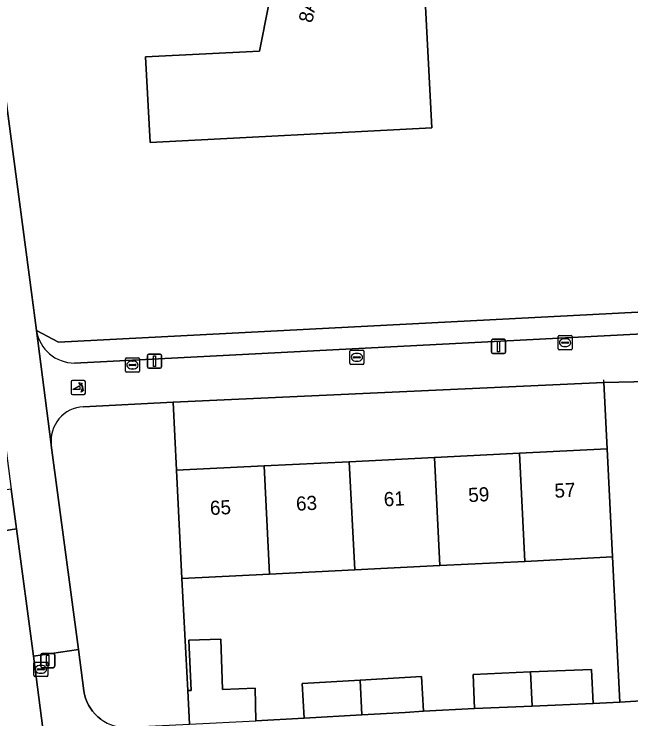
# Model space of a CAD drawing. Extents: x 161084 to 161928, y 385354 to 386522.
# Drawn here: x 161310.98 to 161354.6, y 385539.9 to 385589.73 of the extents above; entities that cross this region are included whole.
import ezdxf

# ---------------------------------------------------------------- set-up
doc = ezdxf.new("R2010")
doc.units = 0
for name, color, linetype in [('IMGEO_Erf', 7, 'Continuous'), ('IMGEO_Groenvoorziening', 7, 'Continuous'), ('IMGEO_Hek', 7, 'Continuous'), ('IMGEO_Kolk', 7, 'Continuous'), ('IMGEO_Lichtmast', 7, 'Continuous'), ('IMGEO_Pand', 7, 'Continuous'), ('IMGEO_Pand_nummerreeks', 7, 'Continuous'), ('IMGEO_Poller', 7, 'Continuous'), ('IMGEO_Rijbaan_lokaal_open', 7, 'Continuous'), ('IMGEO_Rioolput', 7, 'Continuous'), ('IMGEO_Voetpad_open', 7, 'Continuous')]:
    doc.layers.add(name, color=color, linetype=linetype)

msp = doc.modelspace()

# ---------------------------------------------------------------- linework, layer by layer
at = {"layer": 'IMGEO_Erf'}
msp.add_lwpolyline([(161305.114, 385623.524), (161305.617, 385619.727), (161306.439, 385613.522), (161312.203, 385570.057), (161312.559, 385567.353), (161314.112, 385566.538), (161363.75, 385569.097)], dxfattribs=at)
for points in [[(161320.598, 385580.652), (161320.282, 385586.704), (161328.333, 385587.117), (161329.69, 385593.888), (161329.942, 385593.838), (161330.131, 385594.784), (161323.093, 385596.195), (161322.622, 385593.411), (161320.008, 385593.935), (161320.891, 385598.316), (161321.156, 385598.33), (161320.589, 385609.205), (161339.049, 385610.169), (161340.535, 385581.692)], [(161352.693, 385563.68), (161322.232, 385562.287), (161322.472, 385557.477), (161328.667, 385557.787), (161334.687, 385558.088), (161340.708, 385558.39), (161346.728, 385558.691), (161352.927, 385559.001)], [(161353.31, 385551.35), (161347.111, 385551.04), (161341.091, 385550.739), (161335.07, 385550.437), (161329.05, 385550.136), (161322.855, 385549.826), (161323.267, 385541.901), (161323.508, 385541.91), (161323.33, 385545.471), (161325.598, 385545.533), (161325.713, 385541.989), (161328.031, 385542.073), (161328.077, 385539.76), (161331.499, 385539.957), (161331.359, 385542.41), (161335.46, 385542.644), (161339.788, 385542.891), (161339.928, 385540.438), (161343.554, 385540.629), (161343.452, 385543.05), (161347.502, 385543.22), (161351.822, 385543.402), (161351.924, 385540.981), (161353.823, 385541.093)]]:
    msp.add_lwpolyline(points, close=True, dxfattribs=at)
at = {"layer": 'IMGEO_Groenvoorziening'}
for points in [[(161363.75, 385569.097), (161314.112, 385566.538), (161312.559, 385567.353)], [(161315.258, 385565.06), (161361.391, 385567.423)], [(161356.944, 385563.781), (161352.693, 385563.68), (161352.927, 385559.001), (161353.31, 385551.35), (161353.823, 385541.093), (161357.948, 385541.336)], [(161322.472, 385557.477), (161322.232, 385562.287), (161315.891, 385561.977)], [(161313.613, 385559.249), (161315.528, 385544.812), (161315.915, 385541.896), (161315.962, 385541.633), (161316.033, 385541.376), (161316.126, 385541.126), (161316.242, 385540.885), (161316.378, 385540.655), (161316.534, 385540.439), (161316.709, 385540.237), (161316.902, 385540.052), (161317.11, 385539.885), (161317.332, 385539.737), (161317.567, 385539.609), (161317.812, 385539.503), (161318.065, 385539.42), (161318.325, 385539.359), (161318.59, 385539.321), (161318.856, 385539.308), (161319.066, 385539.314), (161323.386, 385539.521), (161323.267, 385541.901), (161322.855, 385549.826), (161322.472, 385557.477)]]:
    msp.add_lwpolyline(points, dxfattribs=at)
for centre, radius, start, end in [((161315.273, 385567.813), 2.753, 189.6103, 269.689), ((161316.014, 385559.559), 2.421, 92.9199, 187.3534)]:
    msp.add_arc(centre, radius, start, end, dxfattribs=at)
at = {"layer": 'IMGEO_Hek'}
for points in [[(161352.927, 385559.001), (161352.684, 385563.868)], [(161322.472, 385557.477), (161322.231, 385562.303)], [(161353.31, 385551.35), (161353.823, 385541.093)]]:
    msp.add_lwpolyline(points, dxfattribs=at)
at = {"layer": 'IMGEO_Kolk'}
for p, q in [((161349.45, 385566.078), (161349.45, 385566.93)), ((161349.525, 385567.004), (161350.377, 385567.004)), ((161350.451, 385566.93), (161350.451, 385566.078)), ((161349.709, 385566.498), (161349.709, 385566.51)), ((161350.147, 385566.461), (161349.749, 385566.461)), ((161349.752, 385566.547), (161350.15, 385566.547)), ((161349.938, 385566.784), (161349.963, 385566.784)), ((161350.193, 385566.51), (161350.193, 385566.498)), ((161350.377, 385566.004), (161349.525, 385566.004)), ((161349.961, 385566.224), (161349.936, 385566.224)), ((161318.853, 385564.497), (161318.853, 385565.349)), ((161318.928, 385565.423), (161319.78, 385565.423)), ((161319.854, 385565.349), (161319.854, 385564.497)), ((161319.112, 385564.917), (161319.112, 385564.929)), ((161319.55, 385564.88), (161319.152, 385564.88)), ((161319.155, 385564.966), (161319.553, 385564.966)), ((161319.341, 385565.203), (161319.366, 385565.203)), ((161319.596, 385564.929), (161319.596, 385564.917)), ((161319.78, 385564.423), (161318.928, 385564.423)), ((161319.364, 385564.643), (161319.339, 385564.643)), ((161312.453, 385543.91), (161313.305, 385543.91)), ((161312.378, 385542.984), (161312.378, 385543.836)), ((161312.637, 385543.404), (161312.637, 385543.416)), ((161312.68, 385543.453), (161313.078, 385543.453)), ((161312.866, 385543.69), (161312.891, 385543.69)), ((161313.121, 385543.416), (161313.121, 385543.404)), ((161313.379, 385543.836), (161313.379, 385542.984)), ((161313.305, 385542.91), (161312.453, 385542.91)), ((161313.075, 385543.367), (161312.677, 385543.367)), ((161312.889, 385543.13), (161312.864, 385543.13))]:
    msp.add_line(p, q, dxfattribs=at)
for points in [[(161349.45, 385566.078), (161349.45, 385566.93)], [(161349.525, 385567.004), (161350.377, 385567.004)], [(161350.451, 385566.93), (161350.451, 385566.078)], [(161350.377, 385566.004), (161349.525, 385566.004)], [(161318.853, 385564.497), (161318.853, 385565.349)], [(161318.928, 385565.423), (161319.78, 385565.423)], [(161319.854, 385565.349), (161319.854, 385564.497)], [(161319.78, 385564.423), (161318.928, 385564.423)], [(161312.453, 385543.91), (161313.305, 385543.91)], [(161312.378, 385542.984), (161312.378, 385543.836)], [(161313.379, 385543.836), (161313.379, 385542.984)], [(161313.305, 385542.91), (161312.453, 385542.91)]]:
    msp.add_lwpolyline(points, dxfattribs=at)
for centre, radius, start, end in [((161349.527, 385566.928), 0.0765, 91.552, 178.448), ((161349.527, 385566.928), 0.0765, 91.552, 178.448), ((161350.375, 385566.928), 0.0765, 1.552, 88.448), ((161350.375, 385566.928), 0.0765, 1.552, 88.448), ((161349.749, 385566.507), 0.0403, 85.8775, 175.7526), ((161349.746, 385566.497), 0.0366, 178.938, 274.7102), ((161350.15, 385566.504), 0.043, 264.8664, 352.4533), ((161350.154, 385566.509), 0.0386, 1.7309, 96.639), ((161349.527, 385566.08), 0.0765, 181.552, 268.448), ((161349.527, 385566.08), 0.0765, 181.552, 268.448), ((161350.375, 385566.08), 0.0765, 271.552, 358.448), ((161350.375, 385566.08), 0.0765, 271.552, 358.448), ((161318.93, 385565.347), 0.0765, 91.552, 178.448), ((161318.93, 385565.347), 0.0765, 91.552, 178.448), ((161319.778, 385565.347), 0.0765, 1.552, 88.448), ((161319.778, 385565.347), 0.0765, 1.552, 88.448), ((161319.152, 385564.926), 0.0403, 85.8775, 175.7526), ((161319.149, 385564.916), 0.0366, 178.938, 274.7102), ((161319.553, 385564.923), 0.043, 264.8664, 352.4533), ((161319.557, 385564.928), 0.0386, 1.7309, 96.639), ((161318.93, 385564.499), 0.0765, 181.552, 268.448), ((161318.93, 385564.499), 0.0765, 181.552, 268.448), ((161319.778, 385564.499), 0.0765, 271.552, 358.448), ((161319.778, 385564.499), 0.0765, 271.552, 358.448), ((161312.455, 385543.834), 0.0765, 91.552, 178.448), ((161312.455, 385543.834), 0.0765, 91.552, 178.448), ((161313.303, 385543.834), 0.0765, 1.552, 88.448), ((161313.303, 385543.834), 0.0765, 1.552, 88.448), ((161312.677, 385543.413), 0.0403, 85.8775, 175.7526), ((161312.674, 385543.403), 0.0366, 178.938, 274.7102), ((161313.078, 385543.41), 0.043, 264.8664, 352.4533), ((161313.082, 385543.415), 0.0386, 1.7309, 96.639), ((161312.455, 385542.986), 0.0765, 181.552, 268.448), ((161312.455, 385542.986), 0.0765, 181.552, 268.448), ((161313.303, 385542.986), 0.0765, 271.552, 358.448), ((161313.303, 385542.986), 0.0765, 271.552, 358.448)]:
    msp.add_arc(centre, radius, start, end, dxfattribs=at)
for centre, major_axis, ratio, start_param, end_param in [((161349.937, 385566.504), (-0.387, 0.002), 0.722429, 4.712389, 7.853982), ((161349.962, 385566.504), (-0.39, 0.002), 0.717154, 1.570796, 4.712389), ((161319.34, 385564.923), (-0.387, 0.002), 0.722429, 4.712389, 7.853982), ((161319.365, 385564.923), (-0.39, 0.002), 0.717154, 1.570796, 4.712389), ((161312.865, 385543.41), (-0.387, 0.002), 0.722429, 4.712389, 7.853982), ((161312.89, 385543.41), (-0.39, 0.002), 0.717154, 1.570796, 4.712389)]:
    msp.add_ellipse(centre, major_axis=major_axis, ratio=ratio, start_param=start_param, end_param=end_param, dxfattribs=at)
at = {"layer": 'IMGEO_Lichtmast'}
for p, q in [((161344.743, 385565.839), (161344.743, 385566.639)), ((161344.743, 385566.639), (161344.743, 385565.839)), ((161344.843, 385566.739), (161345.633, 385566.739)), ((161345.633, 385566.739), (161344.843, 385566.739)), ((161345.733, 385566.639), (161345.733, 385565.839)), ((161345.733, 385565.839), (161345.733, 385566.639)), ((161320.419, 385564.796), (161320.419, 385565.596)), ((161320.419, 385565.596), (161320.419, 385564.796)), ((161320.519, 385565.696), (161321.309, 385565.696)), ((161321.309, 385565.696), (161320.519, 385565.696)), ((161321.409, 385565.596), (161321.409, 385564.796)), ((161321.409, 385564.796), (161321.409, 385565.596)), ((161345.633, 385565.739), (161344.843, 385565.739)), ((161344.843, 385565.739), (161345.633, 385565.739)), ((161321.309, 385564.696), (161320.519, 385564.696)), ((161320.519, 385564.696), (161321.309, 385564.696)), ((161312.865, 385543.624), (161312.865, 385544.424)), ((161312.865, 385544.424), (161312.865, 385543.624)), ((161312.965, 385544.524), (161313.755, 385544.524)), ((161313.755, 385544.524), (161312.965, 385544.524)), ((161313.855, 385544.424), (161313.855, 385543.624)), ((161313.855, 385543.624), (161313.855, 385544.424)), ((161313.755, 385543.524), (161312.965, 385543.524)), ((161312.965, 385543.524), (161313.755, 385543.524))]:
    msp.add_line(p, q, dxfattribs=at)
for points in [[(161345.163, 385566.614), (161345.313, 385566.614), (161345.313, 385565.864), (161345.163, 385565.864), (161345.163, 385566.614)], [(161320.839, 385565.571), (161320.989, 385565.571), (161320.989, 385564.821), (161320.839, 385564.821), (161320.839, 385565.571)], [(161313.285, 385544.399), (161313.435, 385544.399), (161313.435, 385543.649), (161313.285, 385543.649), (161313.285, 385544.399)]]:
    msp.add_lwpolyline(points, dxfattribs=at)
for centre, start, end in [((161344.843, 385566.639), 90, 180), ((161344.843, 385566.639), 90, 180), ((161345.633, 385566.639), 0, 90), ((161345.633, 385566.639), 360, 90), ((161344.843, 385565.839), 180, 270), ((161344.843, 385565.839), 180, 270), ((161345.633, 385565.839), 270, 0), ((161345.633, 385565.839), 270, 0), ((161320.519, 385565.596), 90, 180), ((161320.519, 385565.596), 90, 180), ((161321.309, 385565.596), 0, 90), ((161321.309, 385565.596), 360, 90), ((161320.519, 385564.796), 180, 270), ((161320.519, 385564.796), 180, 270), ((161321.309, 385564.796), 270, 0), ((161321.309, 385564.796), 270, 0), ((161312.965, 385544.424), 90, 180), ((161312.965, 385544.424), 90, 180), ((161313.755, 385544.424), 0, 90), ((161313.755, 385544.424), 360, 90), ((161312.965, 385543.624), 180, 270), ((161312.965, 385543.624), 180, 270), ((161313.755, 385543.624), 270, 0), ((161313.755, 385543.624), 270, 0)]:
    msp.add_arc(centre, 0.1, start, end, dxfattribs=at)
at = {"layer": 'IMGEO_Pand'}
for points in [[(161340.535, 385581.692), (161339.049, 385610.169), (161320.589, 385609.205), (161321.156, 385598.33), (161320.891, 385598.316), (161320.008, 385593.935), (161322.622, 385593.411), (161323.093, 385596.195), (161330.131, 385594.784), (161329.942, 385593.838), (161329.69, 385593.888), (161328.333, 385587.117), (161320.282, 385586.704), (161320.598, 385580.652)], [(161347.111, 385551.04), (161353.31, 385551.35), (161352.927, 385559.001), (161346.728, 385558.691)], [(161335.07, 385550.437), (161341.091, 385550.739), (161340.708, 385558.39), (161334.687, 385558.088)], [(161341.091, 385550.739), (161347.111, 385551.04), (161346.728, 385558.691), (161340.708, 385558.39)], [(161329.05, 385550.136), (161335.07, 385550.437), (161334.687, 385558.088), (161328.667, 385557.787)], [(161328.667, 385557.787), (161322.472, 385557.477), (161322.855, 385549.826), (161329.05, 385550.136)], [(161328.031, 385542.073), (161325.713, 385541.989), (161325.598, 385545.533), (161323.33, 385545.471), (161323.508, 385541.91), (161323.267, 385541.901), (161323.386, 385539.521), (161328.077, 385539.76)], [(161351.924, 385540.981), (161351.822, 385543.402), (161347.502, 385543.22), (161347.624, 385540.8)], [(161338.638, 385540.364), (161339.928, 385540.438), (161339.788, 385542.891), (161335.46, 385542.644), (161335.583, 385540.19)], [(161347.624, 385540.8), (161347.502, 385543.22), (161343.452, 385543.05), (161343.554, 385540.629)], [(161335.583, 385540.19), (161335.46, 385542.644), (161331.359, 385542.41), (161331.499, 385539.957)]]:
    msp.add_lwpolyline(points, close=True, dxfattribs=at)
at = {"layer": 'IMGEO_Poller'}
for p, q in [((161315.927, 385563.828), (161315.119, 385563.828)), ((161315.927, 385563.828), (161315.119, 385563.828)), ((161315.025, 385563.733), (161315.025, 385562.926)), ((161315.025, 385563.733), (161315.025, 385562.926)), ((161316.021, 385562.926), (161316.021, 385563.733)), ((161316.021, 385562.926), (161316.021, 385563.733)), ((161315.119, 385562.831), (161315.927, 385562.831)), ((161315.119, 385562.831), (161315.927, 385562.831))]:
    msp.add_line(p, q, dxfattribs=at)
for points in [[(161315.66, 385563.184), (161315.147, 385563.184), (161315.577, 385563.459)], [(161315.704, 385563.557), (161315.692, 385563.484), (161315.567, 385563.689)], [(161315.567, 385563.689), (161315.798, 385563.623), (161315.727, 385563.591)], [(161315.72, 385563.012), (161315.786, 385563.243), (161315.816, 385563.175)], [(161315.852, 385563.148), (161315.924, 385563.137), (161315.72, 385563.012)]]:
    msp.add_lwpolyline(points, dxfattribs=at)
for centre, radius, start, end in [((161315.119, 385563.733), 0.0946, 90, 180), ((161315.119, 385563.733), 0.0946, 90, 180), ((161315.927, 385563.733), 0.0946, 0, 90), ((161315.927, 385563.733), 0.0946, 0, 90), ((161315.332, 385563.234), 0.332, 351.3247, 42.4854), ((161315.346, 385563.244), 0.476, 351.7527, 41.1691), ((161315.346, 385563.244), 0.516, 349.3569, 42.2912), ((161315.119, 385562.926), 0.0946, 180, 270), ((161315.119, 385562.926), 0.0946, 180, 270), ((161315.927, 385562.926), 0.0946, 270, 0), ((161315.927, 385562.926), 0.0946, 270, 0)]:
    msp.add_arc(centre, radius, start, end, dxfattribs=at)
at = {"layer": 'IMGEO_Rijbaan_lokaal_open'}
for points in [[(161310.772, 385556.154), (161303.862, 385555.212), (161304.242, 385552.261), (161311.153, 385553.336)], [(161313.019, 385539.216), (161312.358, 385544.329), (161311.153, 385553.336), (161304.242, 385552.261), (161305.135, 385546.126), (161307.231, 385529.753), (161310.993, 385501.436), (161317.934, 385502.34), (161314.499, 385528.244)]]:
    msp.add_lwpolyline(points, close=True, dxfattribs=at)
at = {"layer": 'IMGEO_Rioolput'}
for p, q in [((161334.726, 385565.042), (161334.726, 385565.894)), ((161334.801, 385565.968), (161335.653, 385565.968)), ((161335.727, 385565.894), (161335.727, 385565.042)), ((161334.985, 385565.462), (161334.985, 385565.474)), ((161335.423, 385565.425), (161335.025, 385565.425)), ((161335.028, 385565.511), (161335.426, 385565.511)), ((161335.214, 385565.748), (161335.239, 385565.748)), ((161335.469, 385565.474), (161335.469, 385565.462)), ((161335.653, 385564.968), (161334.801, 385564.968)), ((161335.237, 385565.188), (161335.212, 385565.188))]:
    msp.add_line(p, q, dxfattribs=at)
for points in [[(161334.726, 385565.042), (161334.726, 385565.894)], [(161334.801, 385565.968), (161335.653, 385565.968)], [(161335.727, 385565.894), (161335.727, 385565.042)], [(161335.653, 385564.968), (161334.801, 385564.968)]]:
    msp.add_lwpolyline(points, dxfattribs=at)
for centre, radius, start, end in [((161334.803, 385565.892), 0.0765, 91.552, 178.448), ((161334.803, 385565.892), 0.0765, 91.552, 178.448), ((161335.651, 385565.892), 0.0765, 1.552, 88.448), ((161335.651, 385565.892), 0.0765, 1.552, 88.448), ((161335.025, 385565.471), 0.0403, 85.8775, 175.7526), ((161335.022, 385565.461), 0.0366, 178.938, 274.7102), ((161335.426, 385565.468), 0.043, 264.8664, 352.4533), ((161335.43, 385565.473), 0.0386, 1.7309, 96.639), ((161334.803, 385565.044), 0.0765, 181.552, 268.448), ((161334.803, 385565.044), 0.0765, 181.552, 268.448), ((161335.651, 385565.044), 0.0765, 271.552, 358.448), ((161335.651, 385565.044), 0.0765, 271.552, 358.448)]:
    msp.add_arc(centre, radius, start, end, dxfattribs=at)
for centre, major_axis, ratio, start_param, end_param in [((161335.213, 385565.468), (-0.387, 0.002), 0.722429, 4.712389, 7.853982), ((161335.238, 385565.468), (-0.39, 0.002), 0.717154, 1.570796, 4.712389)]:
    msp.add_ellipse(centre, major_axis=major_axis, ratio=ratio, start_param=start_param, end_param=end_param, dxfattribs=at)
at = {"layer": 'IMGEO_Voetpad_open'}
msp.add_lwpolyline([(161306.439, 385613.522), (161303.356, 385613.053), (161304.013, 385608.041), (161304.409, 385605.205), (161310.772, 385556.154), (161311.153, 385553.336), (161312.358, 385544.329), (161315.528, 385544.812), (161313.613, 385559.249), (161313.598, 385559.298), (161312.559, 385567.353), (161312.203, 385570.057)], close=True, dxfattribs=at)
for points in [[(161315.891, 385561.977), (161322.232, 385562.287), (161352.693, 385563.68), (161356.944, 385563.781), (161365.266, 385564.318), (161375.334, 385564.785), (161417.869, 385567.12), (161423.5, 385567.403), (161431.179, 385567.888), (161433.457, 385568.003), (161441.569, 385568.411), (161484.187, 385570.555)], [(161312.559, 385567.353), (161313.598, 385559.298), (161313.613, 385559.249)], [(161361.391, 385567.423), (161315.258, 385565.06)], [(161317.11, 385539.885), (161316.902, 385540.052), (161316.709, 385540.237), (161316.534, 385540.439), (161316.378, 385540.655), (161316.242, 385540.885), (161316.126, 385541.126), (161316.033, 385541.376), (161315.962, 385541.633), (161315.915, 385541.896), (161315.528, 385544.812), (161312.358, 385544.329), (161313.019, 385539.216)], [(161357.948, 385541.336), (161353.823, 385541.093), (161351.924, 385540.981), (161347.624, 385540.8), (161343.554, 385540.629), (161339.928, 385540.438), (161338.638, 385540.364), (161335.583, 385540.19), (161331.499, 385539.957), (161328.077, 385539.76)]]:
    msp.add_lwpolyline(points, dxfattribs=at)
for centre, radius, start, end in [((161315.273, 385567.813), 2.753, 189.6103, 269.689), ((161316.014, 385559.559), 2.421, 92.9199, 187.3534)]:
    msp.add_arc(centre, radius, start, end, dxfattribs=at)

# ---------------------------------------------------------------- texts
at = {"layer": 'IMGEO_Pand_nummerreeks'}
for s, rotation, p in [('8A', 78.6673, (161332.07, 385589.07)), ('57', 2.8648, (161349.22, 385555.531)), ('61', 2.8648, (161337.15, 385554.928)), ('59', 2.8648, (161343.129, 385555.226)), ('65', 2.8648, (161324.856, 385554.312)), ('63', 2.8648, (161330.947, 385554.617))]:
    msp.add_text(s, height=1, rotation=rotation, dxfattribs=at).set_placement(p)

doc.saveas('drawing.dxf')
